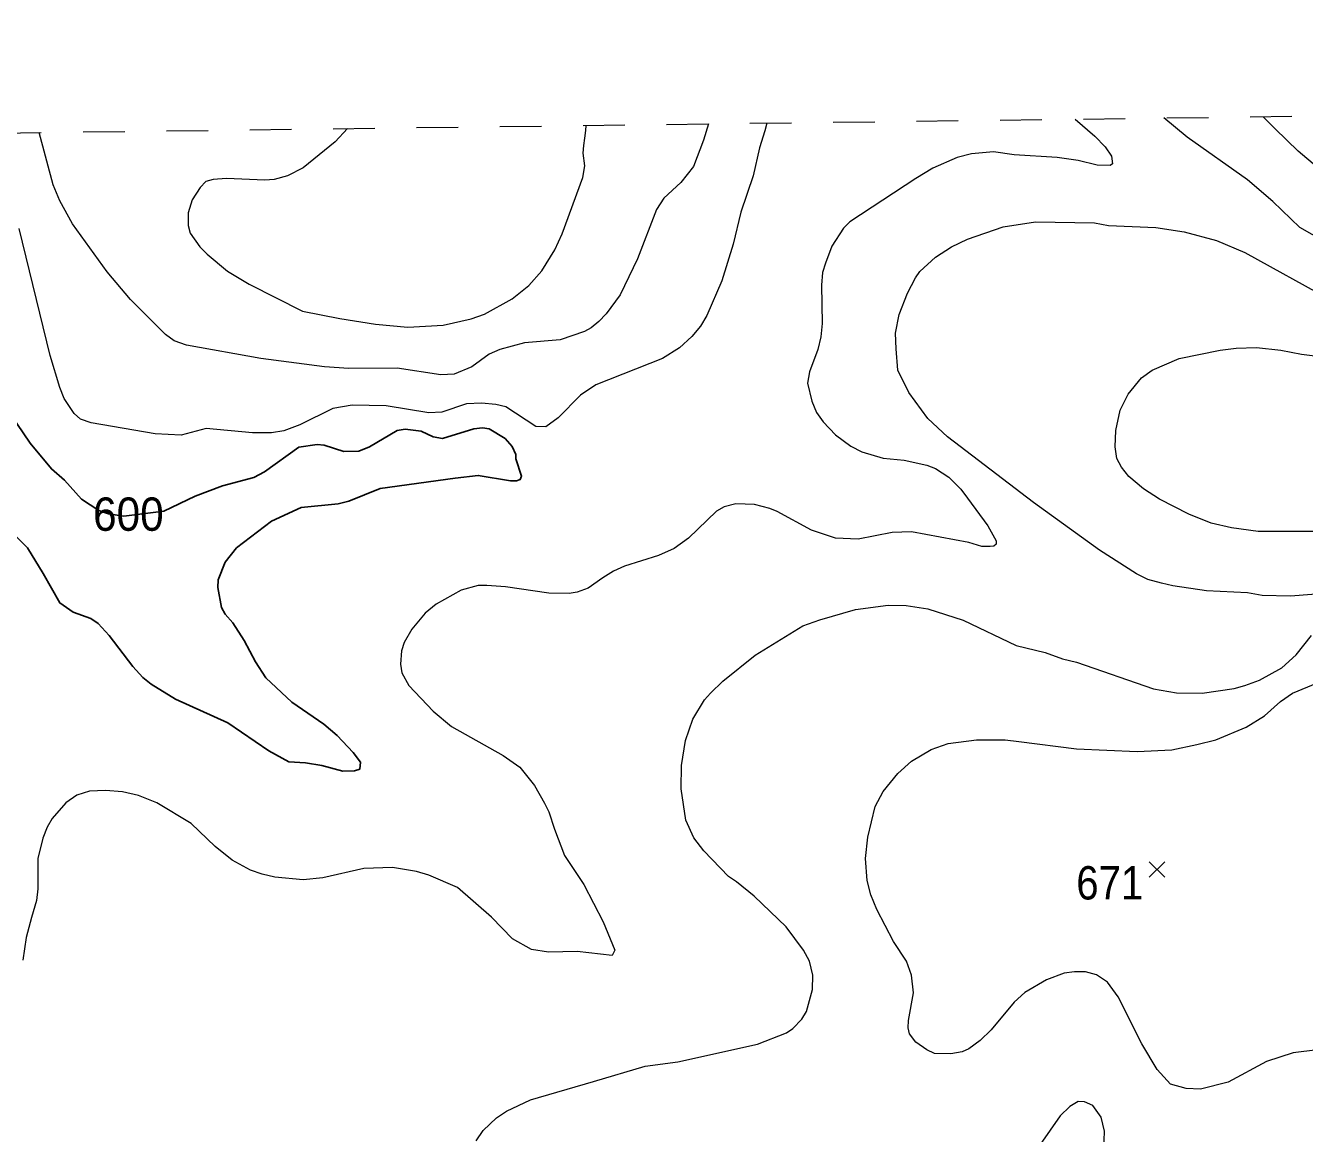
# Model space of a CAD drawing. Extents: x 294.2 to 320.3, y 7482.7 to 7510.7.
# Drawn here: x 299.313 to 302.381, y 7508.087 to 7510.744 of the extents above; entities that cross this region are included whole.
import ezdxf
from ezdxf.enums import TextEntityAlignment as Align

# ---------------------------------------------------------------- set-up
doc = ezdxf.new("R2010")
doc.units = 0
doc.header["$LTSCALE"] = 0.032
doc.linetypes.add('SHORT_DASHED', pattern=[2.7, 1.5, -1.2])
for name, color, linetype, lineweight in [('1', 7, 'Continuous', 25), ('2', 7, 'Continuous', 13), ('21', 7, 'Continuous', 25), ('22', 7, 'SHORT_DASHED', 13)]:
    doc.layers.add(name, color=color, linetype=linetype, lineweight=lineweight)
doc.layers.add('61', color=7, linetype='Continuous')

msp = doc.modelspace()

# ---------------------------------------------------------------- linework, layer by layer
at = {"layer": '1'}
msp.add_lwpolyline([(299.2606, 7509.8365), (299.3247, 7509.7424), (299.3752, 7509.6805), (299.4067, 7509.6533), (299.4472, 7509.6081), (299.4894, 7509.5807), (299.5121, 7509.5725), (299.5487, 7509.5671), (299.6447, 7509.5789), (299.7203, 7509.6154), (299.7858, 7509.6396), (299.8607, 7509.66), (299.8862, 7509.6734), (299.9689, 7509.7326), (300.0127, 7509.7391), (300.0293, 7509.7374), (300.0764, 7509.7223), (300.1131, 7509.7229), (300.1381, 7509.7337), (300.2046, 7509.7729), (300.2241, 7509.7758), (300.2626, 7509.7709), (300.2914, 7509.7574), (300.3136, 7509.7537), (300.3886, 7509.7763), (300.4091, 7509.779), (300.4257, 7509.7764), (300.464, 7509.7532), (300.4806, 7509.7344), (300.489, 7509.715), (300.489, 7509.7048), (300.5029, 7509.6634), (300.4995, 7509.6548), (300.4912, 7509.6515), (300.4768, 7509.6515), (300.3991, 7509.665), (300.3436, 7509.6585), (300.1639, 7509.6338), (300.089, 7509.6033), (300.0635, 7509.5968), (299.9747, 7509.5882), (299.9031, 7509.5549), (299.8193, 7509.4911), (299.7918, 7509.4566), (299.7753, 7509.4146), (299.7742, 7509.3964), (299.7836, 7509.3479), (299.7925, 7509.3322), (299.8103, 7509.3113), (299.8375, 7509.2688), (299.8647, 7509.2177), (299.8897, 7509.1795), (299.9518, 7509.1209), (300.0284, 7509.0682), (300.0611, 7509.0413), (300.0988, 7509.0005), (300.1171, 7508.9773), (300.1149, 7508.9607), (300.1021, 7508.9564), (300.0744, 7508.9558), (300.0241, 7508.9691), (299.9845, 7508.9757), (299.9448, 7508.9778), (299.8967, 7509.0043), (299.7985, 7509.0715), (299.6726, 7509.1285), (299.6143, 7509.164), (299.5943, 7509.1801), (299.5705, 7509.2065), (299.5139, 7509.2812), (299.4878, 7509.3097), (299.4701, 7509.3221), (299.4274, 7509.3372), (299.3952, 7509.3592), (299.3553, 7509.4296), (299.3181, 7509.4915), (299.2915, 7509.5178)], dxfattribs=at)
at = {"layer": '2'}
for points in [[(301.0919, 7510.5098), (301.0867, 7510.4916), (301.0739, 7510.4508), (301.0586, 7510.3831), (301.0292, 7510.2962), (301.0107, 7510.2196), (300.9832, 7510.1315), (300.9475, 7510.0485), (300.9322, 7510.023), (300.9117, 7509.9981), (300.8817, 7509.9712), (300.8409, 7509.9451), (300.6812, 7509.8825), (300.6442, 7509.8576), (300.5906, 7509.8027), (300.5612, 7509.7816), (300.537, 7509.7823), (300.4654, 7509.8295), (300.4412, 7509.8352), (300.4067, 7509.8378), (300.3709, 7509.8365), (300.3122, 7509.8167), (300.2809, 7509.8148), (300.1781, 7509.8321), (300.0964, 7509.8333), (300.0504, 7509.8257), (299.9713, 7509.7861), (299.933, 7509.772), (299.9036, 7509.7669), (299.8576, 7509.7669), (299.7465, 7509.7772), (299.6865, 7509.7612), (299.6239, 7509.7644), (299.4707, 7509.7912), (299.4451, 7509.7995), (299.4298, 7509.8136), (299.4183, 7509.8302), (299.4062, 7509.8493), (299.3953, 7509.8761), (299.3723, 7509.9527), (299.2983, 7510.2567)], [(300.9517, 7510.508), (300.9392, 7510.4689), (300.9156, 7510.4061), (300.8855, 7510.3677), (300.8447, 7510.3294), (300.8268, 7510.3026), (300.7815, 7510.1839), (300.7399, 7510.0983), (300.7061, 7510.0523), (300.6882, 7510.0344), (300.6704, 7510.0191), (300.6544, 7510.0102), (300.5957, 7509.9904), (300.5101, 7509.9827), (300.4507, 7509.9668), (300.4252, 7509.9559), (300.3837, 7509.9253), (300.3416, 7509.9074), (300.3097, 7509.9061), (300.2049, 7509.9221), (300.0887, 7509.9215), (300.03, 7509.9253), (299.878, 7509.945), (299.6993, 7509.977), (299.6699, 7509.9878), (299.6488, 7510.0025), (299.5652, 7510.0868), (299.509, 7510.1532), (299.426, 7510.2682), (299.3953, 7510.3231), (299.3794, 7510.3614), (299.3463, 7510.4872)], [(301.8315, 7510.5194), (301.8784, 7510.4782), (301.9033, 7510.4533), (301.918, 7510.4303), (301.9205, 7510.4124), (301.9154, 7510.408), (301.8841, 7510.4086), (301.8382, 7510.4201), (301.7884, 7510.4277), (301.6849, 7510.4341), (301.6351, 7510.4412), (301.5828, 7510.4361), (301.5483, 7510.4271), (301.4896, 7510.4016), (301.4487, 7510.3773), (301.2904, 7510.2732), (301.2756, 7510.2579), (301.2476, 7510.2145), (301.2322, 7510.1737), (301.2252, 7510.1519), (301.2226, 7510.1213), (301.2246, 7510.0294), (301.2214, 7509.9974), (301.2137, 7509.9668), (301.1939, 7509.9132), (301.1888, 7509.8863), (301.1996, 7509.8429), (301.2105, 7509.8161), (301.2265, 7509.7931), (301.2565, 7509.7618), (301.2929, 7509.735), (301.3197, 7509.7216), (301.3708, 7509.7062), (301.4206, 7509.7011), (301.4755, 7509.6896), (301.4959, 7509.6814), (301.5279, 7509.661), (301.5566, 7509.6322), (301.5732, 7509.6105), (301.6217, 7509.5441), (301.6415, 7509.5083), (301.6415, 7509.5), (301.6364, 7509.4955), (301.6275, 7509.4943), (301.607, 7509.4943), (301.5764, 7509.5039), (301.4385, 7509.5294), (301.3925, 7509.5282), (301.3108, 7509.5121), (301.2559, 7509.5147), (301.199, 7509.5333), (301.1167, 7509.5786), (301.0988, 7509.5856), (301.0618, 7509.5952), (301.0171, 7509.5971), (300.989, 7509.5894), (300.9711, 7509.5792), (300.904, 7509.5147), (300.869, 7509.4898), (300.8319, 7509.4726), (300.7502, 7509.447), (300.7234, 7509.4355), (300.6978, 7509.4196), (300.6627, 7509.3947), (300.6366, 7509.3851), (300.6174, 7509.3819), (300.5689, 7509.3826), (300.4642, 7509.3979), (300.4195, 7509.4005), (300.399, 7509.4005), (300.3582, 7509.3896), (300.2982, 7509.3564), (300.272, 7509.3347), (300.2401, 7509.2964), (300.2215, 7509.2645), (300.2151, 7509.244), (300.2126, 7509.2121), (300.2158, 7509.1917), (300.2324, 7509.161), (300.2911, 7509.0991), (300.3351, 7509.0627), (300.4591, 7508.9931), (300.4992, 7508.965), (300.5338, 7508.921), (300.558, 7508.8788), (300.5682, 7508.8584), (300.5823, 7508.8163), (300.6065, 7508.7537), (300.6525, 7508.6835), (300.6985, 7508.5941), (300.7266, 7508.5264), (300.7202, 7508.5136), (300.6366, 7508.5232), (300.5676, 7508.5212), (300.5267, 7508.5276)], [(302.4537, 7510.2119), (302.37, 7510.2598), (302.3055, 7510.3217), (302.2442, 7510.3735), (302.0999, 7510.4762), (302.0442, 7510.5221)], [(302.4122, 7510.4035), (302.3662, 7510.4424), (302.3106, 7510.496), (302.2821, 7510.5252)], [(300.0852, 7510.4968), (300.0562, 7510.4648), (299.9795, 7510.4029), (299.9419, 7510.3837), (299.91, 7510.3748), (299.887, 7510.3728), (299.795, 7510.3766), (299.7631, 7510.3748), (299.7459, 7510.3696), (299.7318, 7510.355), (299.7133, 7510.3256), (299.7037, 7510.295), (299.7031, 7510.2643), (299.7082, 7510.2458), (299.731, 7510.2134), (299.7489, 7510.1951), (299.7976, 7510.1551), (299.85, 7510.1232), (299.9776, 7510.0587), (300.067, 7510.0408), (300.1526, 7510.028), (300.2305, 7510.0204), (300.3151, 7510.0252), (300.3824, 7510.0403), (300.4144, 7510.0517), (300.4808, 7510.0881), (300.5203, 7510.12), (300.5516, 7510.1558), (300.5829, 7510.2056), (300.6002, 7510.2439), (300.65, 7510.3792), (300.6551, 7510.4073), (300.6506, 7510.438), (300.6525, 7510.4559), (300.6549, 7510.4737), (300.6574, 7510.4919), (300.6579, 7510.5042)], [(301.7315, 7509.6003), (301.5246, 7509.7573), (301.478, 7509.8014), (301.4321, 7509.864), (301.4059, 7509.917), (301.4014, 7509.9681), (301.4001, 7510.0064), (301.4091, 7510.0511), (301.4289, 7510.1021), (301.4481, 7510.1385), (301.4589, 7510.1538), (301.4959, 7510.1883), (301.5343, 7510.2132), (301.5726, 7510.2318), (301.6581, 7510.2611), (301.736, 7510.2732), (301.8778, 7510.2707), (301.911, 7510.2643), (302.0246, 7510.2592), (302.0923, 7510.249), (302.1702, 7510.2285), (302.2379, 7510.1992), (302.4434, 7510.0862)], [(302.4434, 7509.53), (302.2698, 7509.53), (302.2059, 7509.539), (302.1574, 7509.5505), (302.1038, 7509.5722), (302.0335, 7509.6079), (301.9952, 7509.6329), (301.9601, 7509.6622), (301.9422, 7509.6846), (301.9313, 7509.7056), (301.9275, 7509.7331), (301.9288, 7509.7727), (301.939, 7509.8212), (301.9582, 7509.8595), (301.9907, 7509.8991), (302.0163, 7509.9176), (302.0808, 7509.945), (302.1791, 7509.9655), (302.2174, 7509.97), (302.2659, 7509.9713), (302.3247, 7509.9655), (302.3745, 7509.9553), (302.5418, 7509.9348)], [(302.1465, 7509.3883), (302.0655, 7509.3998), (302.0386, 7509.4068), (302.0054, 7509.4151), (301.9786, 7509.4291), (301.8898, 7509.4853), (301.7315, 7509.6003)], [(302.4498, 7509.3832), (302.3477, 7509.3755), (302.28, 7509.3768), (302.2442, 7509.3832), (302.1465, 7509.3883)], [(300.3946, 7508.0692), (300.4112, 7508.0935), (300.4431, 7508.1241), (300.4667, 7508.1401), (300.5248, 7508.1675), (300.6761, 7508.2116), (300.8, 7508.248), (300.8779, 7508.2582), (301.0694, 7508.301), (301.1384, 7508.3278), (301.1537, 7508.3386), (301.1754, 7508.3604), (301.1869, 7508.3795), (301.2009, 7508.4319), (301.2022, 7508.4664), (301.1939, 7508.4996), (301.1792, 7508.5264), (301.1378, 7508.5819), (301.0611, 7508.656), (301.019, 7508.6898), (300.9998, 7508.7032), (300.9404, 7508.7645), (300.9162, 7508.7958), (300.897, 7508.838), (300.8862, 7508.9133), (300.8868, 7508.9695), (300.8964, 7509.0295), (300.9136, 7509.0806), (300.9417, 7509.1266), (300.9564, 7509.1425), (300.9858, 7509.1712), (301.0637, 7509.2338), (301.178, 7509.304), (301.2188, 7509.3187), (301.3044, 7509.343), (301.3823, 7509.3538), (301.4257, 7509.3525), (301.4781, 7509.3449), (301.5623, 7509.3181), (301.69, 7509.2568), (301.759, 7509.2402), (301.8011, 7509.2248), (301.8343, 7509.2172), (302.0188, 7509.1533), (302.0744, 7509.1431), (302.1357, 7509.1425), (302.2123, 7509.154), (302.2379, 7509.161), (302.2736, 7509.1738), (302.3272, 7509.2031), (302.3617, 7509.2344), (302.3981, 7509.281)], [(302.1689, 7509.0307), (302.2417, 7509.0608), (302.2851, 7509.0882), (302.3234, 7509.1227), (302.3528, 7509.1425), (302.4588, 7509.1865)], [(302.4128, 7508.287), (302.3541, 7508.2799), (302.2902, 7508.2595), (302.1983, 7508.2097), (302.1319, 7508.1931), (302.0974, 7508.1943), (302.0597, 7508.2052), (302.0278, 7508.2397), (301.9908, 7508.3016), (301.9346, 7508.414), (301.9084, 7508.4498), (301.8822, 7508.467), (301.856, 7508.474), (301.8292, 7508.4747), (301.805, 7508.4714), (301.7628, 7508.4555), (301.7104, 7508.4249), (301.6849, 7508.4019), (301.6294, 7508.3355), (301.6032, 7508.3099), (301.5764, 7508.2895), (301.5598, 7508.2824), (301.533, 7508.2773), (301.4934, 7508.2786), (301.4755, 7508.287), (301.4493, 7508.3054), (301.434, 7508.3259), (301.4308, 7508.34), (301.4315, 7508.3578), (301.4435, 7508.4242), (301.4384, 7508.4664), (301.4263, 7508.4996), (301.395, 7508.5468), (301.3554, 7508.6234), (301.3414, 7508.6592), (301.3324, 7508.6937), (301.3286, 7508.746), (301.3337, 7508.7971), (301.3516, 7508.8711), (301.3708, 7508.9069), (301.4059, 7508.9497), (301.4385, 7508.9797), (301.4857, 7509.0072), (301.5266, 7509.0218), (301.5943, 7509.0307), (301.6632, 7509.0307)], [(301.6632, 7509.0307), (301.6964, 7509.0269), (301.8343, 7509.009), (301.9799, 7509.0026), (302.0629, 7509.0065), (302.1229, 7509.0192), (302.1689, 7509.0307)], [(300.1935, 7508.7249), (300.1245, 7508.7224), (300.0262, 7508.7), (299.9789, 7508.6949), (299.9112, 7508.7013), (299.8806, 7508.7089), (299.8525, 7508.7179), (299.8091, 7508.7422), (299.7682, 7508.7747), (299.7108, 7508.8297), (299.6284, 7508.8795), (299.5843, 7508.8973), (299.546, 7508.9063), (299.5052, 7508.9094), (299.4669, 7508.9076), (299.4362, 7508.898), (299.41, 7508.8795), (299.3768, 7508.8418), (299.3653, 7508.8214), (299.3545, 7508.7945), (299.3424, 7508.746), (299.343, 7508.6732), (299.3398, 7508.6451), (299.3276, 7508.6043), (299.3149, 7508.557), (299.3066, 7508.5021)], [(300.5267, 7508.5276), (300.4814, 7508.5532), (300.4309, 7508.6055), (300.3492, 7508.6764), (300.2803, 7508.7058), (300.2509, 7508.7147), (300.1935, 7508.7249)], [(301.9001, 7508.0475), (301.9014, 7508.0922), (301.8937, 7508.1254), (301.8733, 7508.1541), (301.8535, 7508.1624), (301.8382, 7508.1637), (301.8183, 7508.1516), (301.7954, 7508.1286), (301.7232, 7508.0258)]]:
    msp.add_lwpolyline(points, dxfattribs=at)
at = {"layer": '21'}
for p, q in [((302.0084, 7508.7385), (302.0459, 7508.701)), ((302.0459, 7508.7385), (302.0084, 7508.701))]:
    msp.add_line(p, q, dxfattribs=at)
at = {"layer": '22'}
msp.add_lwpolyline([(294.2515, 7510.4214), (307.9016, 7510.5978), (319.9762, 7510.7437)], dxfattribs=at)

# ---------------------------------------------------------------- texts
at = {"layer": '61'}
for s, width, p in [('600', 0.95, (299.5599, 7509.532)), ('671', 0.9, (301.9142, 7508.6478))]:
    msp.add_text(s, height=0.08, dxfattribs=dict(at, width=width)).set_placement(p, align=Align.CENTER)

doc.saveas('drawing.dxf')
